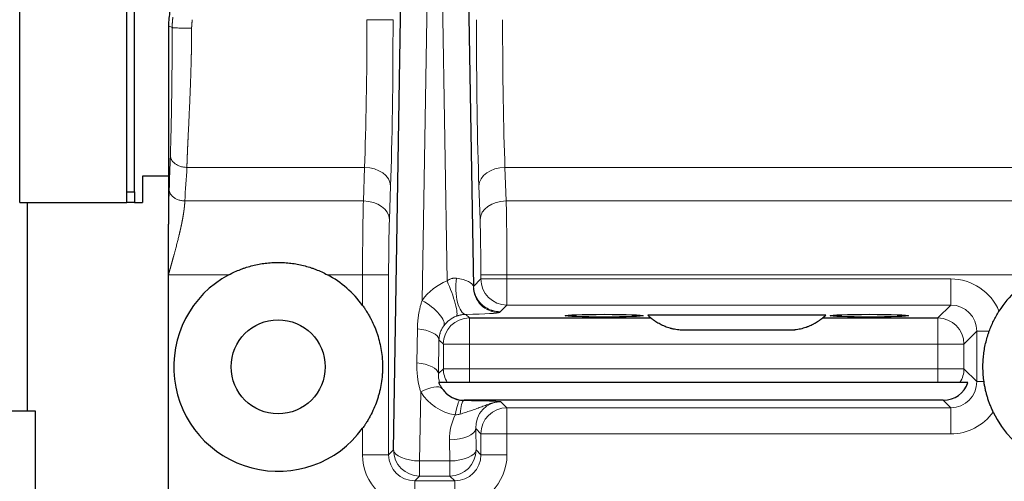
# Model space of a CAD drawing. Header units: inches. Extents: x 0 to 20790, y -12 to 14700.
# Tile 396 of 441: x 13583 to 13772, y 11532 to 11620. Entities that reach past the tile are written whole.
import ezdxf

# ---------------------------------------------------------------- set-up
doc = ezdxf.new("R2010")
doc.units = ezdxf.units.IN
doc.layers.add('1', color=7, linetype='Continuous', true_color=0xffffff)

msp = doc.modelspace()

# ---------------------------------------------------------------- linework, layer by layer
at = {"layer": '1', "color": 2, "linetype": 'Continuous', "lineweight": 25}
for p, q in [((13583.338, 11585.442), (13583.338, 12323.523)), ((13654.934, 11538.034), (13656.448, 11631.041)), ((13669.228, 11631.041), (13670.233, 11569.333)), ((13603.838, 11587.442), (13603.838, 11625.027)), ((13605.338, 11587.442), (13605.338, 11625.027)), ((13611.838, 11619.219), (13611.838, 11581.252)), ((13606.838, 11590.442), (13606.838, 11585.442)), ((13611.841, 11590.442), (13606.838, 11590.442)), ((13603.838, 11585.442), (13603.838, 11587.442)), ((13603.838, 11587.442), (13605.338, 11587.442)), ((13605.338, 11587.442), (13605.338, 11585.442)), ((13583.338, 11585.442), (13603.838, 11585.442)), ((13584.838, 11545.441), (13584.838, 11585.441)), ((13605.338, 11585.442), (13603.838, 11585.442)), ((13605.338, 11585.442), (13606.838, 11585.442)), ((13611.838, 11503.942), (13611.838, 11571.574)), ((13669.478, 11563.299), (13704.239, 11563.299)), ((13737.735, 11563.846), (13703.642, 11563.846)), ((13737.137, 11563.299), (13759.199, 11563.299)), ((13730.688, 11560.942), (13710.688, 11560.942)), ((13665.238, 11550.942), (13663.764, 11550.942)), ((13669.478, 11550.942), (13665.238, 11550.942)), ((13759.199, 11550.942), (13669.478, 11550.942)), ((13763.438, 11550.942), (13759.199, 11550.942)), ((13764.968, 11550.942), (13763.438, 11550.942)), ((13760.235, 11547.548), (13668.442, 11547.548)), ((13586.338, 11545.442), (13494.686, 11545.442)), ((13586.338, 11442.542), (13586.338, 11545.442))]:
    msp.add_line(p, q, dxfattribs=at)
at = {"layer": '1', "color": 110, "linetype": 'Continuous', "lineweight": 13}
for p, q in [((13661.445, 11628.928), (13660.432, 11566.676)), ((13665.185, 11570.387), (13664.232, 11628.928)), ((13612.55, 11618.937), (13611.838, 11619.232)), ((13649.848, 11620.427), (13654.845, 11620.427)), ((13649.388, 11592.143), (13615.36, 11592.143)), ((13649.163, 11585.716), (13649.388, 11592.143)), ((13676.289, 11592.143), (13676.513, 11585.716)), ((13809.388, 11592.143), (13676.289, 11592.143)), ((13654.385, 11588.607), (13654.16, 11582.181)), ((13671.516, 11582.181), (13671.292, 11588.607)), ((13614.971, 11585.716), (13649.163, 11585.716)), ((13676.513, 11585.716), (13809.163, 11585.716)), ((13623.399, 11571.574), (13611.838, 11571.574)), ((13649.01, 11571.574), (13642.277, 11571.574)), ((13649.01, 11565.709), (13649.01, 11571.574)), ((13649.01, 11571.574), (13654.007, 11571.574)), ((13654.007, 11571.574), (13654.007, 11537.107)), ((13670.233, 11569.333), (13671.67, 11570.77)), ((13676.667, 11571.574), (13671.67, 11571.574)), ((13671.67, 11570.77), (13671.67, 11571.574)), ((13676.667, 11570.77), (13671.67, 11570.77)), ((13676.667, 11571.574), (13676.667, 11570.77)), ((13778.399, 11571.574), (13676.667, 11571.574)), ((13676.667, 11570.77), (13676.667, 11565.773)), ((13676.667, 11570.77), (13761.673, 11570.77)), ((13761.673, 11570.77), (13761.673, 11565.773)), ((13676.667, 11565.773), (13675.39, 11564.497)), ((13761.673, 11565.773), (13676.667, 11565.773)), ((13759.199, 11563.299), (13761.673, 11565.773)), ((13668.781, 11563.996), (13669.478, 11563.299)), ((13669.478, 11558.302), (13669.478, 11563.299)), ((13759.199, 11558.302), (13759.199, 11563.299)), ((13659.397, 11554.702), (13659.503, 11561.202)), ((13766.67, 11560.776), (13764.196, 11558.302)), ((13766.67, 11551.107), (13766.67, 11560.776)), ((13769.042, 11560.776), (13766.67, 11560.776)), ((13663.644, 11559.139), (13663.538, 11552.639)), ((13664.481, 11558.302), (13663.644, 11559.139)), ((13669.478, 11558.302), (13664.481, 11558.302)), ((13664.481, 11553.581), (13664.481, 11558.302)), ((13669.478, 11558.302), (13669.478, 11553.581)), ((13759.199, 11558.302), (13669.478, 11558.302)), ((13759.199, 11553.581), (13759.199, 11558.302)), ((13764.196, 11558.302), (13759.199, 11558.302)), ((13764.196, 11558.302), (13764.196, 11553.581)), ((13663.538, 11552.639), (13664.481, 11553.581)), ((13669.478, 11553.581), (13664.481, 11553.581)), ((13669.478, 11553.581), (13759.199, 11553.581)), ((13669.478, 11550.942), (13669.478, 11553.581)), ((13759.199, 11550.942), (13759.199, 11553.581)), ((13764.196, 11553.581), (13759.199, 11553.581)), ((13764.196, 11553.581), (13766.67, 11551.107)), ((13768.04, 11551.107), (13766.67, 11551.107)), ((13660.146, 11549.131), (13659.931, 11535.921)), ((13668.442, 11547.548), (13668.371, 11547.477)), ((13761.673, 11546.11), (13760.235, 11547.548)), ((13675.508, 11547.269), (13676.667, 11546.11)), ((13676.667, 11546.11), (13761.673, 11546.11)), ((13676.667, 11541.113), (13676.667, 11546.11)), ((13761.673, 11541.113), (13761.673, 11546.11)), ((13649.01, 11537.107), (13649.01, 11542.174)), ((13670.677, 11542.106), (13670.743, 11538.034)), ((13671.67, 11541.113), (13670.677, 11542.106)), ((13665.746, 11535.921), (13665.68, 11539.993)), ((13676.667, 11541.113), (13671.67, 11541.113)), ((13671.67, 11537.107), (13671.67, 11541.113)), ((13676.667, 11541.113), (13676.667, 11537.107)), ((13761.673, 11541.113), (13676.667, 11541.113)), ((13654.007, 11537.107), (13654.934, 11538.034)), ((13670.743, 11538.034), (13671.67, 11537.107)), ((13649.01, 11537.107), (13654.007, 11537.107)), ((13676.667, 11537.107), (13671.67, 11537.107)), ((13659.931, 11535.921), (13659.931, 11533.037)), ((13659.931, 11535.921), (13665.746, 11535.921)), ((13665.746, 11535.921), (13665.746, 11533.037)), ((13659.931, 11533.037), (13659.004, 11532.11)), ((13665.746, 11533.037), (13659.931, 11533.037)), ((13666.673, 11532.11), (13665.746, 11533.037)), ((13659.004, 11527.113), (13659.004, 11532.11)), ((13659.004, 11532.11), (13666.673, 11532.11)), ((13666.673, 11527.113), (13666.673, 11532.11))]:
    msp.add_line(p, q, dxfattribs=at)
at = {"layer": '1', "color": 2, "linetype": 'Continuous', "lineweight": 25}
msp.add_circle((13632.838, 11553.942), 9, dxfattribs=at)
for centre, start, end in [((13632.838, 11553.942), 118.16118, 323.95721), ((13632.838, 11553.942), 36.04279, 61.83882), ((13787.838, 11553.942), 205.61575, 61.83882), ((13787.838, 11553.942), 118.16118, 147.82334)]:
    msp.add_arc(centre, 20, start, end, dxfattribs=at)
at = {"layer": '1', "color": 110, "linetype": 'Continuous', "lineweight": 13}
for centre, major_axis, ratio, start_param, end_param in [((13648.277, 11620.427), (0, 40), 0.0392859, 3.9269908, 4.712389), ((13653.274, 11620.427), (0, 45), 0.0349208, 3.9269908, 4.712389), ((13672.403, 11620.427), (0, 45), 0.0349208, 1.5707963, 2.3561945), ((13677.4, 11620.427), (0, 40), 0.0392859, 1.5707963, 2.3561945), ((13649.388, 11588.607), (4.997, -0.174), 0.7068913, 0.0493604, 1.5954765), ((13676.289, 11588.607), (-4.997, -0.174), 0.7068913, 4.6877088, 6.233825), ((13649.534, 11571.574), (0, 20), 0.0261906, 0.7853982, 1.5707963), ((13649.163, 11582.181), (4.997, -0.174), 0.7068913, 0.0493604, 1.5954765), ((13676.513, 11582.181), (-4.997, -0.174), 0.7068913, 4.6877088, 6.233825), ((13676.143, 11571.574), (0, 20), 0.0261906, 4.712389, 5.4977871), ((13654.531, 11571.574), (0, 15), 0.0349208, 0.7853982, 1.5707963), ((13671.146, 11571.574), (0, 15), 0.0349208, 4.712389, 5.4977871), ((13668.659, 11561.226), (9.34, 3.615), 0.9782485, 1.5641585, 2.1769274), ((13665.185, 11568.282), (1.767, -4.656), 0.1632446, 0.0457736, 1.976992), ((13668.781, 11568.973), (0.073, -4.979), 0.3865426, 4.306823, 6.2453355), ((13665.236, 11569.326), (-5.002, 0.1), 0.3447982, 3.1977445, 4.3624875), ((13676.667, 11570.77), (-3.536, 3.536), 0.9987828, 0.7860072, 2.3555855), ((13761.661, 11560.764, 0), (7.08, 7.08), 0.9987828, 5.8897816, 7.0679745), ((13675.209, 11569.312), (3.292, -3.737), 0.9986074, 3.9887534, 5.5603333), ((13665.236, 11569.333), (4.999, 0.081), 0.4225722, 6.2395498, 6.2446694), ((13675.242, 11569.345), (-4.723, 1.749), 0.9574726, 0.3715769, 1.9411553), ((13660.432, 11564.572), (4.094, -2.835), 0.3579553, 0.0518163, 1.8137882), ((13761.661, 11560.764), (3.548, 3.548), 0.9963586, 5.4983961, 7.0679745), ((13669.478, 11558.302), (-3.536, -3.536), 0.9987828, 3.9275998, 5.4971782), ((13668.659, 11559.121), (4.723, 1.75), 0.9575554, 1.5704923, 2.1832611), ((13665.236, 11564.349), (9.981, 0.002), 0.0379078, 5.0754151, 6.2401581), ((13759.199, 11558.302), (-3.536, 3.536), 0.9987828, 3.9275998, 5.4971782), ((13658.667, 11559.139), (4.979, -0.081), 0.4225722, 0.0385159, 1.4090921), ((13658.562, 11552.639), (4.979, -0.081), 0.4225722, 0.0385159, 1.4090921), ((13669.478, 11553.581), (3.536, -3.536), 0.9987828, 3.9275998, 4.4841198), ((13759.199, 11553.581), (3.536, 3.536), 0.9987828, 4.9406581, 5.4971782), ((13660.146, 11547.026), (4.198, 2.679), 0.3658195, 0.0859744, 1.3414112), ((13668.553, 11552.657), (2.161, 4.747), 0.9526447, 2.6091298, 3.3893349), ((13761.661, 11551.119), (-3.548, 3.548), 0.9963586, 2.3568035, 3.9263818), ((13668.553, 11554.761), (4.107, 9.326), 0.9761999, 2.5647803, 3.3849849), ((13666.761, 11542.639), (0.822, 4.912), 0.0767068, 0.0402119, 1.1408448), ((13668.371, 11542.5), (0.028, 4.98), 0.1594223, 0.035359, 1.0690846), ((13675.686, 11542.094), (-2.161, 4.748), 0.9525521, 5.8728187, 7.442397), ((13676.667, 11541.113), (3.536, 3.536), 0.9987828, 0.7860072, 2.3555855), ((13675.686, 11539.981), (-4.115, 9.345), 0.9761999, 0.6774707, 1.1635622), ((13761.661, 11551.119, 0), (7.08, -7.08), 0.9987828, 5.4983961, 6.4479111), ((13665.68, 11542.106), (-4.999, -0.081), 0.4225722, 1.5639153, 3.1030767), ((13659.931, 11538.034), (3.536, -3.536), 0.9987828, 3.9275998, 5.4971782), ((13659.931, 11538.034), (4.999, -0.081), 0.4225722, 3.1801086, 4.71927), ((13665.746, 11538.034), (3.536, 3.536), 0.9987828, 3.9275998, 5.4971782), ((13665.746, 11538.034), (-4.999, -0.081), 0.4225722, 1.5639153, 3.1030767), ((13659.016, 11537.119, 0), (7.08, 7.08), 0.9987828, 2.3568035, 3.9263818), ((13659.016, 11537.119), (3.548, 3.548), 0.9963586, 2.3568035, 3.9263818), ((13666.661, 11537.119), (-7.08, 7.08), 0.9987828, 2.3568035, 3.9263818), ((13666.661, 11537.119), (-3.548, 3.548), 0.9963586, 2.3568035, 3.9263818)]:
    msp.add_ellipse(centre, major_axis=major_axis, ratio=ratio, start_param=start_param, end_param=end_param, dxfattribs=at)
at = {"layer": '1', "color": 2, "linetype": 'Continuous', "lineweight": 25}
for centre in [(13695.288, 11563.742), (13746.088, 11563.742)]:
    msp.add_ellipse(centre, major_axis=(7.5, 0), ratio=0.0349208, dxfattribs=at)
for centre, major_axis, ratio, start_param, end_param in [((13710.688, 11570.942), (6.782, 7.349), 0.9999998, 3.1049635, 3.186035), ((13730.688, 11570.942), (-6.74, 7.387), 0.9999999, 3.1028431, 3.1839146), ((13668.448, 11552.551, 0), (-3.54, -3.54), 0.9987828, 6.1251455, 7.0679745), ((13760.229, 11552.551, 0), (3.54, -3.54), 0.9987828, 5.4983961, 6.7416844)]:
    msp.add_ellipse(centre, major_axis=major_axis, ratio=ratio, start_param=start_param, end_param=end_param, dxfattribs=at)
for points, degree, knots in [([(13616.229, 11629.832), (13615.88, 11629.482), (13615.549, 11629.116), (13615.157, 11628.638), (13615.08, 11628.541), (13614.929, 11628.346), (13614.854, 11628.248), (13614.635, 11627.952), (13614.494, 11627.751), (13614.087, 11627.14), (13613.836, 11626.721), (13613.377, 11625.861), (13613.168, 11625.419), (13612.886, 11624.739), (13612.798, 11624.509), (13612.694, 11624.219), (13612.673, 11624.16), (13612.633, 11624.043), (13612.574, 11623.868), (13612.518, 11623.692), (13612.34, 11623.104), (13612.222, 11622.63), (13612.031, 11621.673), (13611.96, 11621.19), (13611.863, 11620.217), (13611.839, 11619.727), (13611.838, 11619.232)], 3, [0, 0, 0, 0, 0.125, 0.125, 0.15625, 0.15625, 0.1875, 0.1875, 0.25, 0.25, 0.375, 0.375, 0.5, 0.5, 0.5625, 0.5625, 0.578125, 0.578125, 0.59375, 0.625, 0.625, 0.75, 0.75, 0.875, 0.875, 1, 1, 1, 1]), ([(13611.838, 11571.574), (13611.854, 11573.935), (13611.853, 11576.414), (13611.852, 11577.57), (13611.847, 11578.837), (13611.846, 11579.292), (13611.842, 11580.044), (13611.838, 11580.99), (13611.838, 11581.252)], 2, [0, 0, 0, 0.5, 0.5, 0.75, 0.75, 0.875, 0.875, 1, 1, 1]), ([(13623.399, 11571.574), (13623.76, 11571.767), (13624.126, 11571.949), (13624.87, 11572.29), (13625.247, 11572.45), (13625.822, 11572.672), (13626.016, 11572.743), (13626.308, 11572.846), (13626.405, 11572.879), (13626.601, 11572.944), (13627.092, 11573.104), (13627.585, 11573.244), (13628.379, 11573.442), (13629.177, 11573.616), (13630.385, 11573.803), (13631.199, 11573.879), (13632.017, 11573.929), (13632.428, 11573.942), (13632.945, 11573.942), (13633.048, 11573.941), (13633.254, 11573.938), (13633.563, 11573.93), (13633.871, 11573.916), (13634.485, 11573.878), (13635.299, 11573.802), (13636.507, 11573.615), (13637.304, 11573.441), (13638.096, 11573.242), (13638.49, 11573.131), (13639.078, 11572.944), (13639.274, 11572.879), (13639.566, 11572.776), (13639.663, 11572.741), (13639.857, 11572.67), (13640.338, 11572.488), (13640.81, 11572.289), (13641.553, 11571.948), (13641.918, 11571.766), (13642.277, 11571.574)], 3, [0, 0, 0, 0, 0.0625, 0.0625, 0.125, 0.125, 0.15625, 0.15625, 0.171875, 0.171875, 0.1875, 0.25, 0.25, 0.3125, 0.375, 0.4375, 0.4375, 0.5, 0.5, 0.515625, 0.515625, 0.53125, 0.5625, 0.5625, 0.625, 0.6875, 0.75, 0.75, 0.8125, 0.8125, 0.84375, 0.84375, 0.859375, 0.859375, 0.875, 0.9375, 0.9375, 1, 1, 1, 1]), ([(13649.01, 11565.709), (13649.167, 11565.494), (13649.319, 11565.275), (13649.505, 11564.997), (13649.542, 11564.941), (13649.615, 11564.829), (13649.724, 11564.661), (13649.83, 11564.492), (13650.037, 11564.152), (13650.171, 11563.925), (13650.427, 11563.466), (13650.55, 11563.234), (13650.905, 11562.535), (13651.123, 11562.062), (13651.421, 11561.341), (13651.516, 11561.098), (13651.651, 11560.732), (13651.695, 11560.609), (13651.78, 11560.362), (13651.822, 11560.238), (13652.023, 11559.618), (13652.164, 11559.117), (13652.407, 11558.108), (13652.508, 11557.598), (13652.672, 11556.568), (13652.734, 11556.046), (13652.797, 11555.254), (13652.813, 11554.988), (13652.826, 11554.653), (13652.828, 11554.586), (13652.832, 11554.452), (13652.837, 11554.251), (13652.839, 11554.051), (13652.838, 11553.652), (13652.832, 11553.387), (13652.811, 11552.859), (13652.795, 11552.597), (13652.732, 11551.813), (13652.669, 11551.296), (13652.505, 11550.268), (13652.403, 11549.758), (13652.25, 11549.125), (13652.218, 11548.998), (13652.169, 11548.809), (13652.152, 11548.746), (13652.117, 11548.62), (13652.03, 11548.306), (13651.936, 11547.995), (13651.695, 11547.256), (13651.516, 11546.771), (13651.12, 11545.815), (13650.904, 11545.345), (13650.55, 11544.648), (13650.427, 11544.417), (13650.171, 11543.959), (13650.038, 11543.732), (13649.831, 11543.393), (13649.76, 11543.28), (13649.652, 11543.111), (13649.616, 11543.055), (13649.543, 11542.943), (13649.506, 11542.887), (13649.32, 11542.609), (13649.167, 11542.39), (13649.01, 11542.174)], 3, [0, 0, 0, 0, 0.03125, 0.03125, 0.0390625, 0.0390625, 0.046875, 0.0625, 0.0625, 0.09375, 0.09375, 0.125, 0.125, 0.1875, 0.1875, 0.21875, 0.21875, 0.234375, 0.234375, 0.25, 0.25, 0.3125, 0.3125, 0.375, 0.375, 0.4375, 0.4375, 0.46875, 0.46875, 0.4765625, 0.4765625, 0.484375, 0.5, 0.5, 0.53125, 0.53125, 0.5625, 0.5625, 0.625, 0.625, 0.6875, 0.6875, 0.703125, 0.703125, 0.7109375, 0.7109375, 0.71875, 0.75, 0.75, 0.8125, 0.8125, 0.875, 0.875, 0.90625, 0.90625, 0.9375, 0.9375, 0.953125, 0.953125, 0.9609375, 0.9609375, 0.96875, 0.96875, 1, 1, 1, 1]), ([(13769.042, 11560.776), (13769.103, 11560.942), (13769.165, 11561.107), (13769.294, 11561.434), (13769.427, 11561.759), (13769.568, 11562.079), (13769.713, 11562.399), (13769.788, 11562.557), (13770.02, 11563.032), (13770.184, 11563.346), (13770.531, 11563.97), (13770.715, 11564.282), (13770.91, 11564.592)], 3, [0, 0, 0, 0, 0.125, 0.125, 0.25, 0.375, 0.375, 0.5, 0.5, 0.75, 0.75, 1, 1, 1, 1]), ([(13710.688, 11560.942), (13710.501, 11560.942), (13710.129, 11560.952), (13709.76, 11560.983), (13709.394, 11561.024), (13709.211, 11561.05), (13708.848, 11561.111), (13708.668, 11561.146), (13708.399, 11561.207), (13708.309, 11561.228), (13708.175, 11561.262), (13708.131, 11561.274), (13708.042, 11561.298), (13707.998, 11561.31), (13707.779, 11561.373), (13707.606, 11561.427), (13707.268, 11561.543), (13707.102, 11561.605), (13706.777, 11561.737), (13706.617, 11561.806), (13706.423, 11561.897), (13706.384, 11561.915), (13706.308, 11561.952), (13706.27, 11561.971), (13706.157, 11562.027), (13706.083, 11562.065), (13705.866, 11562.18), (13705.728, 11562.257), (13705.466, 11562.412), (13705.341, 11562.49), (13705.194, 11562.586), (13705.166, 11562.605), (13705.109, 11562.643), (13705.026, 11562.698), (13704.949, 11562.752), (13704.802, 11562.857), (13704.713, 11562.923), (13704.615, 11562.997), (13704.596, 11563.012), (13704.568, 11563.033), (13704.559, 11563.04), (13704.542, 11563.054), (13704.498, 11563.088), (13704.46, 11563.118), (13704.376, 11563.185), (13704.332, 11563.221), (13704.284, 11563.262), (13704.271, 11563.273), (13704.255, 11563.285), (13704.251, 11563.289), (13704.244, 11563.295), (13704.241, 11563.297), (13704.239, 11563.299)], 3, [0, 0, 0, 0, 0.0625, 0.125, 0.125, 0.1875, 0.1875, 0.25, 0.25, 0.28125, 0.28125, 0.296875, 0.296875, 0.3125, 0.3125, 0.375, 0.375, 0.4375, 0.4375, 0.5, 0.5, 0.515625, 0.515625, 0.53125, 0.53125, 0.5625, 0.5625, 0.625, 0.625, 0.6875, 0.6875, 0.703125, 0.703125, 0.71875, 0.75, 0.75, 0.8125, 0.8125, 0.828125, 0.828125, 0.8359375, 0.8359375, 0.84375, 0.875, 0.875, 0.9375, 0.9375, 0.96875, 0.96875, 0.984375, 0.984375, 1, 1, 1, 1]), ([(13737.137, 11563.299), (13737.13, 11563.292), (13737.109, 11563.275), (13737.045, 11563.222), (13737.002, 11563.186), (13736.931, 11563.13), (13736.916, 11563.118), (13736.885, 11563.093), (13736.837, 11563.055), (13736.782, 11563.013), (13736.665, 11562.924), (13736.577, 11562.858), (13736.454, 11562.771), (13736.428, 11562.753), (13736.376, 11562.717), (13736.296, 11562.662), (13736.212, 11562.605), (13736.038, 11562.491), (13735.913, 11562.414), (13735.748, 11562.316), (13735.715, 11562.297), (13735.647, 11562.257), (13735.612, 11562.238), (13735.508, 11562.179), (13735.437, 11562.14), (13735.22, 11562.026), (13735.071, 11561.951), (13734.763, 11561.808), (13734.604, 11561.739), (13734.36, 11561.64), (13734.277, 11561.607), (13734.152, 11561.56), (13734.11, 11561.545), (13734.025, 11561.515), (13733.982, 11561.5), (13733.769, 11561.426), (13733.597, 11561.372), (13733.248, 11561.273), (13733.072, 11561.228), (13732.716, 11561.148), (13732.536, 11561.112), (13732.173, 11561.051), (13731.99, 11561.025), (13731.76, 11560.999), (13731.713, 11560.994), (13731.62, 11560.985), (13731.574, 11560.981), (13731.435, 11560.969), (13731.341, 11560.962), (13731.062, 11560.947), (13730.875, 11560.942), (13730.688, 11560.942)], 3, [0, 0, 0, 0, 0.0625, 0.0625, 0.125, 0.125, 0.140625, 0.140625, 0.15625, 0.1875, 0.1875, 0.25, 0.25, 0.265625, 0.265625, 0.28125, 0.3125, 0.3125, 0.375, 0.375, 0.390625, 0.390625, 0.40625, 0.40625, 0.4375, 0.4375, 0.5, 0.5, 0.5625, 0.5625, 0.59375, 0.59375, 0.609375, 0.609375, 0.625, 0.625, 0.6875, 0.6875, 0.75, 0.75, 0.8125, 0.8125, 0.875, 0.875, 0.890625, 0.890625, 0.90625, 0.90625, 0.9375, 0.9375, 1, 1, 1, 1]), ([(13768.04, 11551.107), (13767.982, 11551.512), (13767.937, 11551.918), (13767.871, 11552.733), (13767.85, 11553.143), (13767.838, 11553.76), (13767.836, 11554.172), (13767.848, 11554.587), (13767.859, 11554.846), (13767.861, 11554.898), (13767.866, 11555.002), (13767.869, 11555.054), (13767.878, 11555.21), (13767.899, 11555.521), (13767.927, 11555.829), (13767.991, 11556.443), (13768.046, 11556.847), (13768.181, 11557.65), (13768.26, 11558.048), (13768.443, 11558.838), (13768.546, 11559.231), (13768.69, 11559.718), (13768.72, 11559.815), (13768.781, 11560.009), (13768.874, 11560.299), (13768.973, 11560.586), (13769.042, 11560.776)], 3, [0, 0, 0, 0, 0.125, 0.125, 0.25, 0.25, 0.3125, 0.375, 0.375, 0.390625, 0.390625, 0.40625, 0.40625, 0.4375, 0.5, 0.5, 0.625, 0.625, 0.75, 0.75, 0.875, 0.875, 0.90625, 0.90625, 0.9375, 1, 1, 1, 1]), ([(13664.244, 11549.827), (13664.122, 11550.006), (13664.006, 11550.188), (13663.787, 11550.56), (13663.684, 11550.749), (13663.586, 11550.942)], 3, [0, 0, 0, 0, 0.5, 0.5, 1, 1, 1, 1]), ([(13769.804, 11545.295), (13769.689, 11545.534), (13769.58, 11545.774), (13769.374, 11546.252), (13769.276, 11546.49), (13769.092, 11546.968), (13769.004, 11547.207), (13768.881, 11547.567), (13768.841, 11547.687), (13768.764, 11547.926), (13768.727, 11548.046), (13768.619, 11548.404), (13768.552, 11548.642), (13768.458, 11549.001), (13768.428, 11549.121), (13768.37, 11549.361), (13768.314, 11549.603), (13768.236, 11549.968), (13768.188, 11550.216), (13768.119, 11550.59), (13768.078, 11550.845), (13768.04, 11551.107)], 3, [0, 0, 0, 0, 0.125, 0.125, 0.25, 0.25, 0.375, 0.375, 0.4375, 0.4375, 0.5, 0.5, 0.625, 0.625, 0.6875, 0.6875, 0.75, 0.8125, 0.875, 0.875, 1, 1, 1, 1])]:
    msp.add_open_spline(points, degree=degree, knots=knots, dxfattribs=at)
msp.add_rational_spline([(13611.838, 11619.232), (13611.838, 11619.226), (13611.838, 11619.219)], [0.50000002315, 0.49999997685, 0.50000002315], degree=2, dxfattribs=at)
at = {"layer": '1', "color": 110, "linetype": 'Continuous', "lineweight": 13}
for points, degree, knots in [([(13612.55, 11618.937), (13612.55, 11618.955), (13612.55, 11618.992), (13612.55, 11619.048), (13612.551, 11619.105), (13612.552, 11619.164), (13612.553, 11619.225), (13612.554, 11619.288), (13612.556, 11619.353), (13612.558, 11619.419), (13612.56, 11619.487), (13612.563, 11619.557), (13612.566, 11619.629), (13612.57, 11619.702), (13612.574, 11619.777), (13612.578, 11619.854), (13612.586, 11619.968), (13612.596, 11620.111), (13612.61, 11620.276), (13612.624, 11620.423), (13612.637, 11620.55), (13612.649, 11620.658), (13612.66, 11620.748), (13612.669, 11620.819), (13612.675, 11620.87), (13612.68, 11620.903), (13612.682, 11620.919), (13612.682, 11620.924)], 3, [0, 0, 0, 0, 0.0270527, 0.0550002, 0.083843, 0.1135812, 0.1442151, 0.1757449, 0.2081708, 0.2414929, 0.2757115, 0.3108266, 0.3468384, 0.3837471, 0.4215528, 0.4602555, 0.4998554, 0.5927208, 0.6760638, 0.7498844, 0.8141826, 0.8689583, 0.9142116, 0.9499425, 0.9761508, 0.9928366, 1, 1, 1, 1]), ([(13616.4, 11620.427), (13616.397, 11620.4), (13616.39, 11620.347), (13616.381, 11620.269), (13616.372, 11620.191), (13616.364, 11620.115), (13616.356, 11620.041), (13616.348, 11619.967), (13616.341, 11619.895), (13616.334, 11619.825), (13616.327, 11619.755), (13616.321, 11619.688), (13616.315, 11619.621), (13616.309, 11619.556), (13616.304, 11619.492), (13616.3, 11619.429), (13616.295, 11619.368), (13616.291, 11619.309), (13616.288, 11619.25), (13616.284, 11619.193), (13616.281, 11619.137), (13616.279, 11619.083), (13616.277, 11619.03), (13616.275, 11618.978), (13616.274, 11618.928), (13616.273, 11618.879), (13616.272, 11618.831), (13616.272, 11618.8), (13616.272, 11618.785)], 3, [0, 0, 0, 0, 0.0489059, 0.0969721, 0.144199, 0.190587, 0.2361364, 0.2808477, 0.3247213, 0.3677577, 0.4099574, 0.4513208, 0.4918486, 0.5315413, 0.5703995, 0.6084239, 0.6456153, 0.6819743, 0.7175019, 0.7521988, 0.786066, 0.8191045, 0.8513153, 0.8826998, 0.913259, 0.9429945, 0.9719076, 1, 1, 1, 1]), ([(13612.193, 11594.383), (13612.277, 11596.778), (13612.343, 11599.698), (13612.408, 11602.541), (13612.453, 11605.742), (13612.497, 11608.85), (13612.521, 11612.232), (13612.545, 11615.51), (13612.55, 11618.937)], 2, [0, 0, 0, 0.25, 0.25, 0.5, 0.5, 0.75, 0.75, 1, 1, 1]), ([(13616.272, 11618.785), (13616.272, 11618.75), (13616.272, 11618.681), (13616.272, 11618.578), (13616.271, 11618.474), (13616.271, 11618.37), (13616.271, 11618.266), (13616.27, 11618.161), (13616.27, 11618.057), (13616.269, 11617.952), (13616.269, 11617.846), (13616.268, 11617.741), (13616.267, 11617.635), (13616.267, 11617.528), (13616.266, 11617.422), (13616.265, 11617.315), (13616.264, 11617.208), (13616.264, 11617.101), (13616.263, 11616.993), (13616.262, 11616.885), (13616.261, 11616.777), (13616.259, 11616.669), (13616.258, 11616.56), (13616.257, 11616.451), (13616.256, 11616.342), (13616.255, 11616.233), (13616.253, 11616.123), (13616.252, 11616.013), (13616.25, 11615.903), (13616.249, 11615.792), (13616.247, 11615.681), (13616.246, 11615.57), (13616.244, 11615.459), (13616.243, 11615.348), (13616.241, 11615.236), (13616.239, 11615.124), (13616.237, 11615.012), (13616.235, 11614.899), (13616.233, 11614.786), (13616.231, 11614.673), (13616.229, 11614.56), (13616.227, 11614.446), (13616.225, 11614.333), (13616.223, 11614.219), (13616.221, 11614.104), (13616.219, 11613.99), (13616.216, 11613.875), (13616.214, 11613.76), (13616.212, 11613.645), (13616.209, 11613.53), (13616.207, 11613.414), (13616.204, 11613.298), (13616.201, 11613.182), (13616.199, 11613.065), (13616.196, 11612.949), (13616.193, 11612.832), (13616.191, 11612.715), (13616.188, 11612.598), (13616.185, 11612.48), (13616.182, 11612.362), (13616.179, 11612.245), (13616.176, 11612.126), (13616.173, 11612.008), (13616.17, 11611.889), (13616.166, 11611.771), (13616.163, 11611.652), (13616.16, 11611.533), (13616.148, 11611.111), (13616.126, 11610.365), (13616.09, 11609.278), (13616.049, 11608.127), (13616.004, 11606.917), (13615.953, 11605.65), (13615.907, 11604.586), (13615.87, 11603.74), (13615.843, 11603.127), (13615.816, 11602.52), (13615.789, 11601.918), (13615.762, 11601.321), (13615.734, 11600.729), (13615.707, 11600.143), (13615.679, 11599.563), (13615.652, 11598.989), (13615.624, 11598.421), (13615.603, 11597.995), (13615.589, 11597.707), (13615.582, 11597.554), (13615.574, 11597.402), (13615.567, 11597.25), (13615.56, 11597.099), (13615.553, 11596.948), (13615.545, 11596.798), (13615.539, 11596.648), (13615.532, 11596.499), (13615.525, 11596.35), (13615.518, 11596.202), (13615.511, 11596.054), (13615.505, 11595.907), (13615.498, 11595.76), (13615.492, 11595.614), (13615.486, 11595.468), (13615.48, 11595.323), (13615.473, 11595.179), (13615.467, 11595.035), (13615.461, 11594.891), (13615.456, 11594.748), (13615.45, 11594.606), (13615.444, 11594.464), (13615.438, 11594.323), (13615.433, 11594.183), (13615.427, 11594.042), (13615.422, 11593.903), (13615.417, 11593.764), (13615.412, 11593.626), (13615.406, 11593.488), (13615.401, 11593.351), (13615.397, 11593.214), (13615.392, 11593.078), (13615.387, 11592.943), (13615.382, 11592.808), (13615.378, 11592.673), (13615.373, 11592.54), (13615.369, 11592.407), (13615.364, 11592.274), (13615.361, 11592.186), (13615.36, 11592.143)], 3, [0, 0, 0, 0, 0.0034648, 0.0069395, 0.0104242, 0.0139189, 0.0174236, 0.0209383, 0.0244629, 0.0279975, 0.0315421, 0.0350966, 0.0386612, 0.0422357, 0.0458202, 0.0494147, 0.0530192, 0.0566336, 0.0602581, 0.0638925, 0.0675369, 0.0711913, 0.0748557, 0.07853, 0.0822144, 0.0859087, 0.0896131, 0.0933274, 0.0970517, 0.100786, 0.1045303, 0.1082846, 0.1120489, 0.1158231, 0.1196074, 0.1234017, 0.1272059, 0.1310202, 0.1348444, 0.1386787, 0.1425229, 0.1463772, 0.1502414, 0.1541156, 0.1579999, 0.1618941, 0.1657984, 0.1697126, 0.1736369, 0.1775711, 0.1815154, 0.1854696, 0.1894339, 0.1934081, 0.1973924, 0.2013867, 0.205391, 0.2094052, 0.2134295, 0.2174638, 0.2215081, 0.2255625, 0.2296268, 0.2337011, 0.2377855, 0.2418798, 0.2459842, 0.2500986, 0.2854465, 0.3233256, 0.363736, 0.4066778, 0.4521512, 0.5001563, 0.5228807, 0.5456053, 0.5683299, 0.5910546, 0.6137794, 0.6365042, 0.6592292, 0.6819542, 0.7046793, 0.7274045, 0.7501298, 0.7563775, 0.7626251, 0.7688726, 0.7751201, 0.7813676, 0.7876149, 0.7938623, 0.8001095, 0.8063567, 0.8126039, 0.818851, 0.825098, 0.831345, 0.837592, 0.8438389, 0.8500858, 0.8563326, 0.8625793, 0.8688261, 0.8750728, 0.8813194, 0.887566, 0.8938126, 0.9000591, 0.9063056, 0.9125521, 0.9187986, 0.925045, 0.9312914, 0.9375377, 0.943784, 0.9500303, 0.9562766, 0.9625229, 0.9687691, 0.9750153, 0.9812615, 0.9875077, 0.9937539, 1, 1, 1, 1]), ([(13614.971, 11585.716), (13614.97, 11585.701), (13614.969, 11585.671), (13614.967, 11585.625), (13614.965, 11585.579), (13614.962, 11585.532), (13614.96, 11585.486), (13614.957, 11585.439), (13614.954, 11585.392), (13614.951, 11585.344), (13614.948, 11585.297), (13614.945, 11585.249), (13614.941, 11585.201), (13614.938, 11585.152), (13614.934, 11585.103), (13614.93, 11585.054), (13614.926, 11585.005), (13614.922, 11584.955), (13614.917, 11584.905), (13614.913, 11584.855), (13614.908, 11584.805), (13614.903, 11584.754), (13614.898, 11584.703), (13614.893, 11584.652), (13614.888, 11584.6), (13614.882, 11584.549), (13614.877, 11584.496), (13614.871, 11584.444), (13614.865, 11584.391), (13614.859, 11584.338), (13614.853, 11584.285), (13614.846, 11584.232), (13614.84, 11584.178), (13614.833, 11584.124), (13614.826, 11584.069), (13614.819, 11584.015), (13614.812, 11583.96), (13614.805, 11583.904), (13614.797, 11583.849), (13614.79, 11583.793), (13614.782, 11583.737), (13614.774, 11583.681), (13614.766, 11583.624), (13614.758, 11583.567), (13614.749, 11583.51), (13614.741, 11583.452), (13614.732, 11583.394), (13614.723, 11583.336), (13614.714, 11583.278), (13614.705, 11583.219), (13614.695, 11583.16), (13614.686, 11583.101), (13614.676, 11583.041), (13614.666, 11582.981), (13614.657, 11582.921), (13614.646, 11582.861), (13614.636, 11582.8), (13614.626, 11582.739), (13614.615, 11582.678), (13614.604, 11582.616), (13614.594, 11582.554), (13614.582, 11582.492), (13614.571, 11582.429), (13614.56, 11582.366), (13614.548, 11582.303), (13614.537, 11582.24), (13614.525, 11582.176), (13614.513, 11582.112), (13614.501, 11582.048), (13614.489, 11581.983), (13614.476, 11581.918), (13614.464, 11581.853), (13614.451, 11581.788), (13614.438, 11581.722), (13614.425, 11581.656), (13614.412, 11581.59), (13614.398, 11581.523), (13614.385, 11581.456), (13614.371, 11581.389), (13614.357, 11581.321), (13614.343, 11581.253), (13614.329, 11581.185), (13614.315, 11581.117), (13614.3, 11581.048), (13614.286, 11580.979), (13614.271, 11580.91), (13614.256, 11580.84), (13614.241, 11580.77), (13614.226, 11580.7), (13614.21, 11580.629), (13614.195, 11580.559), (13614.179, 11580.488), (13614.163, 11580.416), (13614.147, 11580.345), (13614.131, 11580.273), (13614.115, 11580.2), (13614.098, 11580.128), (13614.082, 11580.055), (13614.065, 11579.982), (13614.048, 11579.908), (13614.031, 11579.835), (13614.014, 11579.761), (13613.996, 11579.686), (13613.979, 11579.612), (13613.961, 11579.537), (13613.943, 11579.462), (13613.925, 11579.386), (13613.907, 11579.31), (13613.866, 11579.141), (13613.801, 11578.874), (13613.709, 11578.502), (13613.611, 11578.116), (13613.509, 11577.715), (13613.4, 11577.298), (13613.287, 11576.866), (13613.169, 11576.42), (13613.045, 11575.958), (13612.957, 11575.634), (13612.908, 11575.453), (13612.899, 11575.419), (13612.889, 11575.383), (13612.878, 11575.345), (13612.867, 11575.304), (13612.855, 11575.261), (13612.843, 11575.216), (13612.83, 11575.168), (13612.816, 11575.118), (13612.802, 11575.066), (13612.786, 11575.011), (13612.771, 11574.953), (13612.754, 11574.894), (13612.737, 11574.832), (13612.719, 11574.767), (13612.701, 11574.701), (13612.682, 11574.631), (13612.662, 11574.56), (13612.641, 11574.486), (13612.62, 11574.409), (13612.598, 11574.331), (13612.576, 11574.249), (13612.553, 11574.166), (13612.529, 11574.08), (13612.505, 11573.991), (13612.48, 11573.9), (13612.454, 11573.807), (13612.427, 11573.711), (13612.4, 11573.613), (13612.373, 11573.513), (13612.344, 11573.41), (13612.315, 11573.304), (13612.285, 11573.196), (13612.255, 11573.086), (13612.224, 11572.973), (13612.192, 11572.858), (13612.16, 11572.74), (13612.127, 11572.62), (13612.093, 11572.498), (13612.058, 11572.373), (13612.023, 11572.246), (13611.988, 11572.116), (13611.951, 11571.984), (13611.914, 11571.849), (13611.877, 11571.713), (13611.851, 11571.62), (13611.838, 11571.574)], 3, [0, 0, 0, 0, 0.0040044, 0.0080198, 0.0120462, 0.0160835, 0.0201318, 0.0241911, 0.0282615, 0.0323429, 0.0364355, 0.0405391, 0.0446538, 0.0487797, 0.0529168, 0.057065, 0.0612245, 0.0653952, 0.0695771, 0.0737702, 0.0779747, 0.0821905, 0.0864175, 0.0906559, 0.0949057, 0.0991668, 0.1034393, 0.1077233, 0.1120186, 0.1163254, 0.1206437, 0.1249734, 0.1293147, 0.1336674, 0.1380317, 0.1424075, 0.1467949, 0.1511939, 0.1556044, 0.1600266, 0.1644604, 0.1689058, 0.173363, 0.1778317, 0.1823122, 0.1868044, 0.1913083, 0.1958239, 0.2003513, 0.2048905, 0.2094414, 0.2140042, 0.2185787, 0.2231651, 0.2277634, 0.2323734, 0.2369954, 0.2416292, 0.2462749, 0.2509326, 0.2556022, 0.2602837, 0.2649771, 0.2696826, 0.2744, 0.2791294, 0.2838708, 0.2886242, 0.2933897, 0.2981672, 0.3029568, 0.3077584, 0.3125721, 0.3173979, 0.3222359, 0.3270859, 0.3319481, 0.3368224, 0.3417089, 0.3466075, 0.3515184, 0.3564414, 0.3613766, 0.3663241, 0.3712838, 0.3762557, 0.3812398, 0.3862363, 0.391245, 0.3962659, 0.4012992, 0.4063448, 0.4114027, 0.4164729, 0.4215555, 0.4266504, 0.4317577, 0.4368773, 0.4420094, 0.4471538, 0.4523106, 0.4574798, 0.4626615, 0.4678556, 0.4730621, 0.4782811, 0.4835125, 0.4887564, 0.4940128, 0.5185702, 0.5439826, 0.5702506, 0.5973749, 0.6253562, 0.6541951, 0.6838919, 0.7144472, 0.7458614, 0.747912, 0.750117, 0.7524763, 0.7549901, 0.7576583, 0.7604809, 0.7634579, 0.7665893, 0.7698751, 0.7733153, 0.77691, 0.780659, 0.7845624, 0.7886203, 0.7928326, 0.7971992, 0.8017203, 0.8063958, 0.8112257, 0.81621, 0.8213488, 0.8266419, 0.8320894, 0.8376914, 0.8434477, 0.8493585, 0.8554237, 0.8616433, 0.8680173, 0.8745457, 0.8812285, 0.8880657, 0.8950574, 0.9022034, 0.9095039, 0.9169588, 0.924568, 0.9323317, 0.9402498, 0.9483223, 0.9565493, 0.9649306, 0.9734663, 0.9821565, 0.991001, 1, 1, 1, 1]), ([(13665.185, 11570.387), (13665.249, 11570.435), (13665.314, 11570.48), (13665.449, 11570.567), (13665.519, 11570.608), (13665.627, 11570.666), (13665.663, 11570.684), (13665.719, 11570.711), (13665.738, 11570.72), (13665.776, 11570.736), (13665.87, 11570.778), (13665.967, 11570.813), (13666.085, 11570.849), (13666.125, 11570.86), (13666.205, 11570.88), (13666.324, 11570.906), (13666.443, 11570.922), (13666.562, 11570.931), (13666.601, 11570.933), (13666.66, 11570.934), (13666.68, 11570.934), (13666.719, 11570.933), (13666.816, 11570.931), (13666.91, 11570.922), (13666.984, 11570.912)], 3, [0, 0, 0, 0, 0.125, 0.125, 0.25, 0.25, 0.3125, 0.3125, 0.34375, 0.34375, 0.375, 0.5, 0.5, 0.5625, 0.5625, 0.625, 0.75, 0.75, 0.8125, 0.8125, 0.84375, 0.84375, 0.875, 1, 1, 1, 1]), ([(13670.232, 11569.323), (13670.237, 11569.18), (13670.26, 11568.897), (13670.332, 11568.477), (13670.404, 11568.201), (13670.49, 11567.927), (13670.539, 11567.791), (13670.609, 11567.622), (13670.624, 11567.588), (13670.653, 11567.521), (13670.668, 11567.487), (13670.715, 11567.387), (13670.748, 11567.32), (13670.851, 11567.123), (13670.926, 11566.994), (13671.089, 11566.742), (13671.176, 11566.618), (13671.365, 11566.376), (13671.466, 11566.257), (13671.629, 11566.084), (13671.685, 11566.027), (13671.772, 11565.942), (13671.802, 11565.915), (13671.861, 11565.859), (13671.891, 11565.832), (13672.044, 11565.697), (13672.173, 11565.594), (13672.443, 11565.398), (13672.585, 11565.305), (13672.808, 11565.174), (13672.884, 11565.132), (13673.001, 11565.071), (13673.041, 11565.051), (13673.121, 11565.012), (13673.161, 11564.992), (13673.365, 11564.899), (13673.533, 11564.832), (13673.752, 11564.758), (13673.796, 11564.744), (13673.884, 11564.716), (13673.929, 11564.703), (13674.064, 11564.665), (13674.246, 11564.62), (13674.432, 11564.583), (13674.573, 11564.56), (13674.621, 11564.552), (13674.716, 11564.539), (13674.763, 11564.533), (13674.907, 11564.518), (13675.003, 11564.51), (13675.148, 11564.502), (13675.197, 11564.5), (13675.269, 11564.498), (13675.294, 11564.497), (13675.33, 11564.497), (13675.345, 11564.497), (13675.36, 11564.497), (13675.366, 11564.497), (13675.369, 11564.497), (13675.378, 11564.497), (13675.384, 11564.497), (13675.39, 11564.497)], 3, [0, 0, 0, 0, 0.0625, 0.125, 0.1875, 0.1875, 0.25, 0.25, 0.265625, 0.265625, 0.28125, 0.28125, 0.3125, 0.3125, 0.375, 0.375, 0.4375, 0.4375, 0.5, 0.5, 0.53125, 0.53125, 0.546875, 0.546875, 0.5625, 0.5625, 0.625, 0.625, 0.6875, 0.6875, 0.71875, 0.71875, 0.734375, 0.734375, 0.75, 0.75, 0.8125, 0.8125, 0.828125, 0.828125, 0.84375, 0.84375, 0.875, 0.90625, 0.90625, 0.921875, 0.921875, 0.9375, 0.9375, 0.96875, 0.96875, 0.984375, 0.984375, 0.9921875, 0.9921875, 0.9960938, 0.9970703, 0.9970703, 0.9980469, 0.9980469, 1, 1, 1, 1]), ([(13659.503, 11561.202), (13659.51, 11561.669), (13659.535, 11562.133), (13659.597, 11562.826), (13659.621, 11563.057), (13659.665, 11563.402), (13659.681, 11563.517), (13659.714, 11563.746), (13659.732, 11563.86), (13659.788, 11564.203), (13659.83, 11564.43), (13659.923, 11564.884), (13659.974, 11565.109), (13660.087, 11565.559), (13660.148, 11565.784), (13660.281, 11566.231), (13660.353, 11566.454), (13660.432, 11566.676)], 3, [0, 0, 0, 0, 0.25, 0.25, 0.375, 0.375, 0.4375, 0.4375, 0.5, 0.5, 0.625, 0.625, 0.75, 0.75, 0.875, 0.875, 1, 1, 1, 1]), ([(13675.39, 11564.497), (13675.388, 11564.495), (13675.386, 11564.493), (13675.381, 11564.49), (13675.379, 11564.488), (13675.373, 11564.483), (13675.369, 11564.48), (13675.358, 11564.47), (13675.35, 11564.463), (13675.328, 11564.443), (13675.313, 11564.429), (13675.269, 11564.389), (13675.239, 11564.362), (13675.209, 11564.335)], 3, [0, 0, 0, 0, 0.03125, 0.03125, 0.0625, 0.0625, 0.125, 0.125, 0.25, 0.25, 0.5, 0.5, 1, 1, 1, 1]), ([(13668.781, 11563.996), (13668.717, 11563.994), (13668.651, 11563.991), (13668.516, 11563.982), (13668.446, 11563.977), (13668.337, 11563.965), (13668.301, 11563.961), (13668.226, 11563.952), (13668.188, 11563.947), (13668.074, 11563.93), (13667.996, 11563.917), (13667.877, 11563.895), (13667.837, 11563.887), (13667.758, 11563.871), (13667.639, 11563.844), (13667.521, 11563.814), (13667.423, 11563.787), (13667.403, 11563.781), (13667.364, 11563.77), (13667.344, 11563.764), (13667.285, 11563.746), (13667.247, 11563.734), (13667.132, 11563.697), (13667.058, 11563.671), (13666.985, 11563.644)], 3, [0, 0, 0, 0, 0.125, 0.125, 0.25, 0.25, 0.3125, 0.3125, 0.375, 0.375, 0.5, 0.5, 0.5625, 0.5625, 0.625, 0.75, 0.75, 0.78125, 0.78125, 0.8125, 0.8125, 0.875, 0.875, 1, 1, 1, 1]), ([(13664.573, 11561.816), (13664.497, 11561.71), (13664.427, 11561.605), (13664.297, 11561.393), (13664.237, 11561.287), (13664.126, 11561.073), (13664.075, 11560.965), (13663.982, 11560.748), (13663.94, 11560.638), (13663.882, 11560.472), (13663.864, 11560.416), (13663.83, 11560.304), (13663.814, 11560.247), (13663.769, 11560.077), (13663.743, 11559.962), (13663.7, 11559.731), (13663.665, 11559.498), (13663.648, 11559.259), (13663.644, 11559.139)], 3, [0, 0, 0, 0, 0.125, 0.125, 0.25, 0.25, 0.375, 0.375, 0.5, 0.5, 0.5625, 0.5625, 0.625, 0.625, 0.75, 0.75, 0.875, 1, 1, 1, 1]), ([(13660.146, 11549.131), (13660.075, 11549.356), (13660.01, 11549.583), (13659.891, 11550.039), (13659.837, 11550.269), (13659.763, 11550.616), (13659.739, 11550.731), (13659.695, 11550.964), (13659.674, 11551.08), (13659.615, 11551.429), (13659.58, 11551.663), (13659.49, 11552.363), (13659.448, 11552.831), (13659.398, 11553.767), (13659.389, 11554.235), (13659.397, 11554.702)], 3, [0, 0, 0, 0, 0.125, 0.125, 0.25, 0.25, 0.3125, 0.3125, 0.375, 0.375, 0.5, 0.5, 0.75, 0.75, 1, 1, 1, 1]), ([(13663.538, 11552.639), (13663.534, 11552.499), (13663.535, 11552.359), (13663.548, 11552.078), (13663.56, 11551.936), (13663.597, 11551.653), (13663.621, 11551.511), (13663.683, 11551.226), (13663.72, 11551.084), (13663.764, 11550.942)], 3, [0, 0, 0, 0, 0.25, 0.25, 0.5, 0.5, 0.75, 0.75, 1, 1, 1, 1]), ([(13667.567, 11547.549), (13667.703, 11547.527), (13667.837, 11547.509), (13668.105, 11547.485), (13668.238, 11547.479), (13668.371, 11547.477)], 3, [0, 0, 0, 0, 0.5, 0.5, 1, 1, 1, 1]), ([(13668.371, 11547.477), (13668.781, 11547.475), (13669.182, 11547.472), (13669.97, 11547.464), (13670.356, 11547.459), (13670.922, 11547.451), (13671.109, 11547.448), (13671.34, 11547.444), (13671.386, 11547.443), (13671.478, 11547.441), (13671.524, 11547.44), (13671.661, 11547.438), (13671.751, 11547.436), (13672.017, 11547.431), (13672.191, 11547.427), (13672.53, 11547.419), (13672.695, 11547.415), (13673.017, 11547.406), (13673.174, 11547.401), (13673.478, 11547.392), (13673.626, 11547.387), (13673.841, 11547.379), (13673.911, 11547.376), (13674.015, 11547.372), (13674.049, 11547.371), (13674.117, 11547.368), (13674.15, 11547.367), (13674.315, 11547.36), (13674.441, 11547.354), (13674.677, 11547.342), (13674.788, 11547.336), (13674.943, 11547.327), (13674.992, 11547.324), (13675.086, 11547.317), (13675.131, 11547.314), (13675.215, 11547.307), (13675.254, 11547.304), (13675.309, 11547.299), (13675.326, 11547.297), (13675.359, 11547.294), (13675.375, 11547.292), (13675.404, 11547.288), (13675.418, 11547.287), (13675.444, 11547.283), (13675.455, 11547.281), (13675.476, 11547.278), (13675.485, 11547.276), (13675.496, 11547.273), (13675.499, 11547.272), (13675.503, 11547.271), (13675.505, 11547.271), (13675.506, 11547.27), (13675.506, 11547.27), (13675.507, 11547.27), (13675.507, 11547.269), (13675.507, 11547.269), (13675.508, 11547.269), (13675.508, 11547.269)], 3, [0, 0, 0, 0, 0.125, 0.125, 0.25, 0.25, 0.3125, 0.3125, 0.328125, 0.328125, 0.34375, 0.34375, 0.375, 0.375, 0.4375, 0.4375, 0.5, 0.5, 0.5625, 0.5625, 0.625, 0.625, 0.65625, 0.65625, 0.671875, 0.671875, 0.6875, 0.6875, 0.75, 0.75, 0.8125, 0.8125, 0.84375, 0.84375, 0.875, 0.875, 0.90625, 0.90625, 0.921875, 0.921875, 0.9375, 0.9375, 0.953125, 0.953125, 0.96875, 0.96875, 0.984375, 0.984375, 0.9921875, 0.9921875, 0.9960937, 0.9960937, 0.9970703, 0.9970703, 0.9980469, 0.9980469, 1, 1, 1, 1]), ([(13675.508, 11547.269), (13675.486, 11547.269), (13675.464, 11547.269), (13675.42, 11547.268), (13675.398, 11547.268), (13675.332, 11547.266), (13675.288, 11547.264), (13675.2, 11547.26), (13675.156, 11547.257), (13675.068, 11547.25), (13675.024, 11547.246), (13674.937, 11547.238), (13674.893, 11547.233), (13674.806, 11547.222), (13674.763, 11547.216), (13674.633, 11547.196), (13674.547, 11547.181), (13674.377, 11547.148), (13674.292, 11547.13), (13674.125, 11547.091), (13674.042, 11547.07), (13673.795, 11547.004), (13673.632, 11546.955), (13673.312, 11546.852), (13673.154, 11546.798), (13672.841, 11546.687), (13672.685, 11546.63), (13672.374, 11546.514), (13672.219, 11546.455), (13671.909, 11546.337), (13671.754, 11546.278), (13671.443, 11546.16), (13671.286, 11546.102), (13670.972, 11545.985), (13670.814, 11545.927), (13670.337, 11545.755), (13670.015, 11545.642), (13669.36, 11545.42), (13669.029, 11545.313), (13668.363, 11545.103), (13668.027, 11545), (13667.689, 11544.899)], 3, [0, 0, 0, 0, 0.0078125, 0.0078125, 0.015625, 0.015625, 0.03125, 0.03125, 0.046875, 0.046875, 0.0625, 0.0625, 0.078125, 0.078125, 0.09375, 0.09375, 0.125, 0.125, 0.15625, 0.15625, 0.1875, 0.1875, 0.25, 0.25, 0.3125, 0.3125, 0.375, 0.375, 0.4375, 0.4375, 0.5, 0.5, 0.5625, 0.5625, 0.625, 0.625, 0.75, 0.75, 0.875, 0.875, 1, 1, 1, 1]), ([(13667.689, 11544.899), (13667.537, 11544.854), (13667.385, 11544.818), (13667.076, 11544.765), (13666.919, 11544.749), (13666.761, 11544.744)], 3, [0, 0, 0, 0, 0.5, 0.5, 1, 1, 1, 1])]:
    msp.add_open_spline(points, degree=degree, knots=knots, dxfattribs=at)
for points, weights in [([(13616.272, 11618.785), (13612.675, 11618.79), (13612.55, 11618.937)], [1, 0.719329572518, 1]), ([(13615.36, 11592.143), (13612.269, 11592.197), (13612.193, 11594.383)], [1, 0.715778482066, 1]), ([(13614.971, 11585.716), (13612.045, 11585.767), (13611.973, 11587.837)], [1, 0.715778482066, 1])]:
    msp.add_rational_spline(points, weights, degree=2, dxfattribs=at)
for points, degree in [([(13611.973, 11587.837), (13612.047, 11589.981), (13612.118, 11592.24), (13612.193, 11594.383)], 3), ([(13615.36, 11592.143), (13615.285, 11589.999), (13615.046, 11587.859), (13614.971, 11585.716)], 3), ([(13611.838, 11581.252), (13611.857, 11583.116), (13611.925, 11586.486), (13611.973, 11587.837)], 2)]:
    msp.add_open_spline(points, degree=degree, dxfattribs=at)
at = {"layer": '1', "color": 2, "linetype": 'Continuous', "lineweight": 25}
msp.add_open_spline([(13664.396, 11549.612), (13664.344, 11549.683), (13664.294, 11549.755), (13664.244, 11549.827)], degree=3, dxfattribs=at)

doc.saveas('drawing.dxf')
